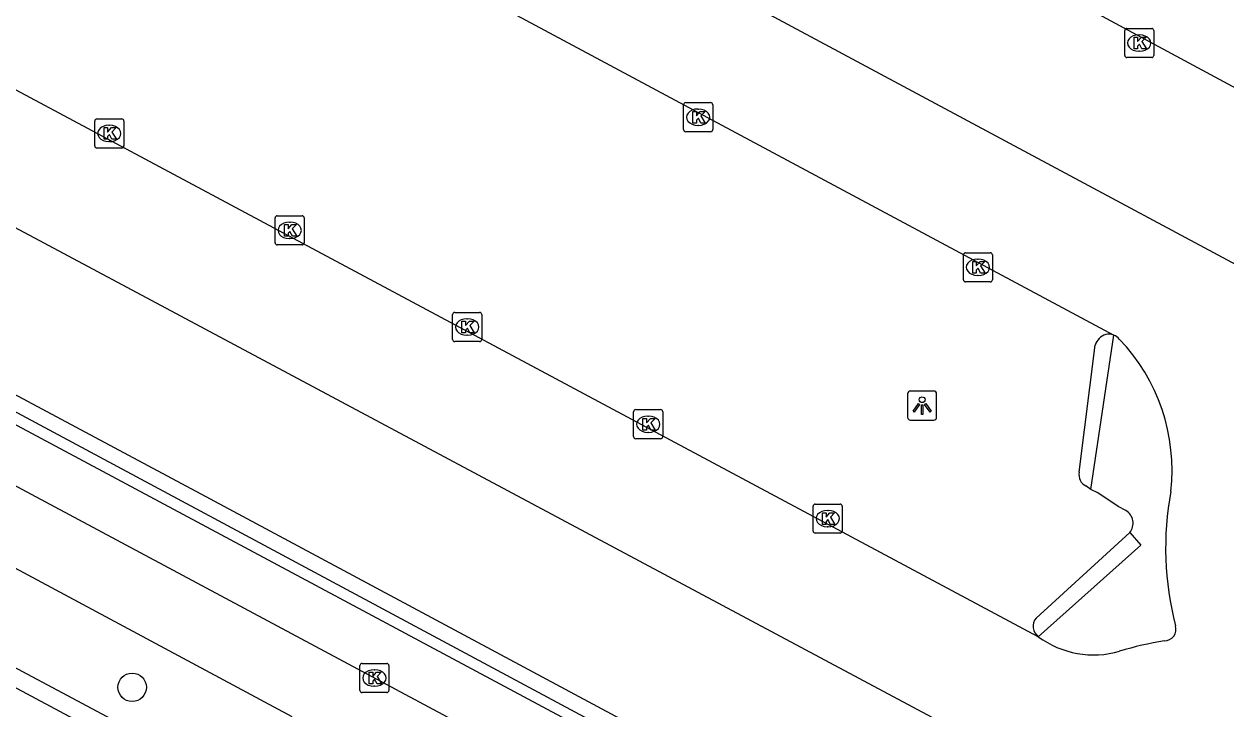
# Model space of a CAD drawing. Extents: x 159489 to 160304, y 383826 to 384530.
# Drawn here: x 159992.11 to 160033.4, y 383906.1 to 383929.62 of the extents above; entities that cross this region are included whole.
import ezdxf

# ---------------------------------------------------------------- set-up
doc = ezdxf.new("R2010")
doc.units = 0
for name, color, linetype in [('IMGEO_Boom', 7, 'Continuous'), ('IMGEO_Fietspad_gesloten', 7, 'Continuous'), ('IMGEO_Haag', 7, 'Continuous'), ('IMGEO_Kolk', 7, 'Continuous'), ('IMGEO_Lichtpunt', 7, 'Continuous'), ('IMGEO_Parkeervlak_open', 7, 'Continuous'), ('IMGEO_Rijbaan_lokaal_open', 7, 'Continuous'), ('IMGEO_Voetpad_open', 7, 'Continuous')]:
    doc.layers.add(name, color=color, linetype=linetype)

msp = doc.modelspace()

# ---------------------------------------------------------------- linework, layer by layer
at = {"layer": 'IMGEO_Boom'}
msp.add_circle((159995.82, 383906.846), 0.489, dxfattribs=at)
at = {"layer": 'IMGEO_Fietspad_gesloten'}
for points in [[(160107.086, 383852.085), (159924.27, 383949.901)], [(159991.614, 383911.044), (160001.304, 383905.848)]]:
    msp.add_lwpolyline(points, dxfattribs=at)
at = {"layer": 'IMGEO_Haag'}
msp.add_lwpolyline([(159976.78, 383924.361), (160033.337, 383894.042)], dxfattribs=at)
at = {"layer": 'IMGEO_Kolk'}
for p, q in [((160029.92, 383928.544), (160029.92, 383929.396)), ((160029.995, 383929.47), (160030.847, 383929.47)), ((160030.408, 383929.25), (160030.433, 383929.25)), ((160030.921, 383929.396), (160030.921, 383928.544)), ((160030.431, 383928.69), (160030.406, 383928.69)), ((160030.847, 383928.47), (160029.995, 383928.47)), ((160014.765, 383925.997), (160014.765, 383926.849)), ((160014.84, 383926.923), (160015.692, 383926.923)), ((160015.253, 383926.703), (160015.278, 383926.703)), ((160015.766, 383926.849), (160015.766, 383925.997)), ((159994.534, 383925.438), (159994.534, 383926.29)), ((159994.609, 383926.364), (159995.461, 383926.364)), ((159995.535, 383926.29), (159995.535, 383925.438)), ((159995.022, 383926.144), (159995.047, 383926.144)), ((160015.692, 383925.923), (160014.84, 383925.923)), ((160015.276, 383926.143), (160015.251, 383926.143)), ((159995.461, 383925.364), (159994.609, 383925.364)), ((159995.045, 383925.584), (159995.02, 383925.584)), ((160000.731, 383922.112), (160000.731, 383922.964)), ((160000.806, 383923.038), (160001.658, 383923.038)), ((160001.732, 383922.964), (160001.732, 383922.112)), ((160001.219, 383922.818), (160001.244, 383922.818)), ((160001.242, 383922.258), (160001.217, 383922.258)), ((160001.658, 383922.038), (160000.806, 383922.038)), ((160024.377, 383920.843), (160024.377, 383921.695)), ((160024.452, 383921.769), (160025.304, 383921.769)), ((160025.378, 383921.695), (160025.378, 383920.843)), ((160024.865, 383921.549), (160024.89, 383921.549)), ((160024.888, 383920.989), (160024.863, 383920.989)), ((160025.304, 383920.769), (160024.452, 383920.769)), ((160006.831, 383918.792), (160006.831, 383919.644)), ((160006.906, 383919.718), (160007.758, 383919.718)), ((160007.832, 383919.644), (160007.832, 383918.792)), ((160007.319, 383919.498), (160007.344, 383919.498)), ((160007.342, 383918.938), (160007.317, 383918.938)), ((160007.758, 383918.718), (160006.906, 383918.718)), ((160013.049, 383915.454), (160013.049, 383916.306)), ((160013.124, 383916.38), (160013.976, 383916.38)), ((160014.05, 383916.306), (160014.05, 383915.454)), ((160013.537, 383916.16), (160013.562, 383916.16)), ((160013.56, 383915.6), (160013.535, 383915.6)), ((160013.976, 383915.38), (160013.124, 383915.38)), ((160019.216, 383912.213), (160019.216, 383913.065)), ((160019.291, 383913.139), (160020.143, 383913.139)), ((160020.217, 383913.065), (160020.217, 383912.213)), ((160019.704, 383912.919), (160019.729, 383912.919)), ((160020.143, 383912.139), (160019.291, 383912.139)), ((160019.727, 383912.359), (160019.702, 383912.359)), ((160003.642, 383906.739), (160003.642, 383907.591)), ((160003.717, 383907.665), (160004.569, 383907.665)), ((160004.643, 383907.591), (160004.643, 383906.739)), ((160004.13, 383907.445), (160004.155, 383907.445)), ((160004.153, 383906.885), (160004.128, 383906.885)), ((160004.569, 383906.665), (160003.717, 383906.665))]:
    msp.add_line(p, q, dxfattribs=at)
for points in [[(160029.92, 383928.544), (160029.92, 383929.396)], [(160029.995, 383929.47), (160030.847, 383929.47)], [(160030.241, 383929.17), (160030.364, 383929.17), (160030.364, 383929.019), (160030.494, 383929.17), (160030.658, 383929.17), (160030.512, 383929.019), (160030.665, 383928.77), (160030.513, 383928.77), (160030.428, 383928.934), (160030.364, 383928.867), (160030.364, 383928.77), (160030.241, 383928.77), (160030.241, 383929.17)], [(160030.921, 383929.396), (160030.921, 383928.544)], [(160030.847, 383928.47), (160029.995, 383928.47)], [(160014.765, 383925.997), (160014.765, 383926.849)], [(160014.84, 383926.923), (160015.692, 383926.923)], [(160015.086, 383926.623), (160015.209, 383926.623), (160015.209, 383926.472), (160015.339, 383926.623), (160015.503, 383926.623), (160015.357, 383926.472), (160015.51, 383926.223), (160015.358, 383926.223), (160015.273, 383926.387), (160015.209, 383926.32), (160015.209, 383926.223), (160015.086, 383926.223), (160015.086, 383926.623)], [(160015.766, 383926.849), (160015.766, 383925.997)], [(159994.534, 383925.438), (159994.534, 383926.29)], [(159994.609, 383926.364), (159995.461, 383926.364)], [(159995.535, 383926.29), (159995.535, 383925.438)], [(159994.855, 383926.064), (159994.978, 383926.064), (159994.978, 383925.913), (159995.108, 383926.064), (159995.272, 383926.064), (159995.126, 383925.913), (159995.279, 383925.664), (159995.127, 383925.664), (159995.042, 383925.828), (159994.978, 383925.761), (159994.978, 383925.664), (159994.855, 383925.664), (159994.855, 383926.064)], [(160015.692, 383925.923), (160014.84, 383925.923)], [(159995.461, 383925.364), (159994.609, 383925.364)], [(160000.731, 383922.112), (160000.731, 383922.964)], [(160000.806, 383923.038), (160001.658, 383923.038)], [(160001.732, 383922.964), (160001.732, 383922.112)], [(160001.052, 383922.738), (160001.175, 383922.738), (160001.175, 383922.587), (160001.305, 383922.738), (160001.469, 383922.738), (160001.323, 383922.587), (160001.476, 383922.338), (160001.324, 383922.338), (160001.239, 383922.502), (160001.175, 383922.435), (160001.175, 383922.338), (160001.052, 383922.338), (160001.052, 383922.738)], [(160001.658, 383922.038), (160000.806, 383922.038)], [(160024.377, 383920.843), (160024.377, 383921.695)], [(160024.452, 383921.769), (160025.304, 383921.769)], [(160025.378, 383921.695), (160025.378, 383920.843)], [(160024.698, 383921.469), (160024.821, 383921.469), (160024.821, 383921.318), (160024.951, 383921.469), (160025.115, 383921.469), (160024.969, 383921.318), (160025.122, 383921.069), (160024.97, 383921.069), (160024.885, 383921.233), (160024.821, 383921.166), (160024.821, 383921.069), (160024.698, 383921.069), (160024.698, 383921.469)], [(160025.304, 383920.769), (160024.452, 383920.769)], [(160006.831, 383918.792), (160006.831, 383919.644)], [(160006.906, 383919.718), (160007.758, 383919.718)], [(160007.832, 383919.644), (160007.832, 383918.792)], [(160007.152, 383919.418), (160007.275, 383919.418), (160007.275, 383919.267), (160007.405, 383919.418), (160007.569, 383919.418), (160007.423, 383919.267), (160007.576, 383919.018), (160007.424, 383919.018), (160007.339, 383919.182), (160007.275, 383919.115), (160007.275, 383919.018), (160007.152, 383919.018), (160007.152, 383919.418)], [(160007.758, 383918.718), (160006.906, 383918.718)], [(160013.049, 383915.454), (160013.049, 383916.306)], [(160013.124, 383916.38), (160013.976, 383916.38)], [(160014.05, 383916.306), (160014.05, 383915.454)], [(160013.37, 383916.08), (160013.493, 383916.08), (160013.493, 383915.929), (160013.623, 383916.08), (160013.787, 383916.08), (160013.641, 383915.929), (160013.794, 383915.68), (160013.642, 383915.68), (160013.557, 383915.844), (160013.493, 383915.777), (160013.493, 383915.68), (160013.37, 383915.68), (160013.37, 383916.08)], [(160013.976, 383915.38), (160013.124, 383915.38)], [(160019.216, 383912.213), (160019.216, 383913.065)], [(160019.291, 383913.139), (160020.143, 383913.139)], [(160020.217, 383913.065), (160020.217, 383912.213)], [(160019.537, 383912.839), (160019.66, 383912.839), (160019.66, 383912.688), (160019.79, 383912.839), (160019.954, 383912.839), (160019.808, 383912.688), (160019.961, 383912.439), (160019.809, 383912.439), (160019.724, 383912.603), (160019.66, 383912.536), (160019.66, 383912.439), (160019.537, 383912.439), (160019.537, 383912.839)], [(160020.143, 383912.139), (160019.291, 383912.139)], [(160003.642, 383906.739), (160003.642, 383907.591)], [(160003.717, 383907.665), (160004.569, 383907.665)], [(160004.643, 383907.591), (160004.643, 383906.739)], [(160003.963, 383907.365), (160004.086, 383907.365), (160004.086, 383907.214), (160004.216, 383907.365), (160004.38, 383907.365), (160004.234, 383907.214), (160004.387, 383906.965), (160004.235, 383906.965), (160004.15, 383907.129), (160004.086, 383907.062), (160004.086, 383906.965), (160003.963, 383906.965), (160003.963, 383907.365)], [(160004.569, 383906.665), (160003.717, 383906.665)]]:
    msp.add_lwpolyline(points, dxfattribs=at)
for centre, start, end in [((160029.997, 383929.394), 91.552, 178.448), ((160029.997, 383929.394), 91.552, 178.448), ((160030.845, 383929.394), 1.552, 88.448), ((160030.845, 383929.394), 1.552, 88.448), ((160029.997, 383928.546), 181.552, 268.448), ((160029.997, 383928.546), 181.552, 268.448), ((160030.845, 383928.546), 271.552, 358.448), ((160030.845, 383928.546), 271.552, 358.448), ((160014.842, 383926.847), 91.552, 178.448), ((160014.842, 383926.847), 91.552, 178.448), ((160015.69, 383926.847), 1.552, 88.448), ((160015.69, 383926.847), 1.552, 88.448), ((159994.611, 383926.288), 91.552, 178.448), ((159994.611, 383926.288), 91.552, 178.448), ((159995.459, 383926.288), 1.552, 88.448), ((159995.459, 383926.288), 1.552, 88.448), ((160014.842, 383925.999), 181.552, 268.448), ((160014.842, 383925.999), 181.552, 268.448), ((160015.69, 383925.999), 271.552, 358.448), ((160015.69, 383925.999), 271.552, 358.448), ((159994.611, 383925.44), 181.552, 268.448), ((159994.611, 383925.44), 181.552, 268.448), ((159995.459, 383925.44), 271.552, 358.448), ((159995.459, 383925.44), 271.552, 358.448), ((160000.808, 383922.962), 91.552, 178.448), ((160000.808, 383922.962), 91.552, 178.448), ((160001.656, 383922.962), 1.552, 88.448), ((160001.656, 383922.962), 1.552, 88.448), ((160000.808, 383922.114), 181.552, 268.448), ((160000.808, 383922.114), 181.552, 268.448), ((160001.656, 383922.114), 271.552, 358.448), ((160001.656, 383922.114), 271.552, 358.448), ((160024.454, 383921.693), 91.552, 178.448), ((160024.454, 383921.693), 91.552, 178.448), ((160025.302, 383921.693), 1.552, 88.448), ((160025.302, 383921.693), 1.552, 88.448), ((160024.454, 383920.845), 181.552, 268.448), ((160024.454, 383920.845), 181.552, 268.448), ((160025.302, 383920.845), 271.552, 358.448), ((160025.302, 383920.845), 271.552, 358.448), ((160006.908, 383919.642), 91.552, 178.448), ((160006.908, 383919.642), 91.552, 178.448), ((160007.756, 383919.642), 1.552, 88.448), ((160007.756, 383919.642), 1.552, 88.448), ((160006.908, 383918.794), 181.552, 268.448), ((160006.908, 383918.794), 181.552, 268.448), ((160007.756, 383918.794), 271.552, 358.448), ((160007.756, 383918.794), 271.552, 358.448), ((160013.126, 383916.304), 91.552, 178.448), ((160013.126, 383916.304), 91.552, 178.448), ((160013.974, 383916.304), 1.552, 88.448), ((160013.974, 383916.304), 1.552, 88.448), ((160013.126, 383915.456), 181.552, 268.448), ((160013.126, 383915.456), 181.552, 268.448), ((160013.974, 383915.456), 271.552, 358.448), ((160013.974, 383915.456), 271.552, 358.448), ((160019.293, 383913.063), 91.552, 178.448), ((160019.293, 383913.063), 91.552, 178.448), ((160020.141, 383913.063), 1.552, 88.448), ((160020.141, 383913.063), 1.552, 88.448), ((160019.293, 383912.215), 181.552, 268.448), ((160019.293, 383912.215), 181.552, 268.448), ((160020.141, 383912.215), 271.552, 358.448), ((160020.141, 383912.215), 271.552, 358.448), ((160003.719, 383907.589), 91.552, 178.448), ((160003.719, 383907.589), 91.552, 178.448), ((160004.567, 383907.589), 1.552, 88.448), ((160004.567, 383907.589), 1.552, 88.448), ((160003.719, 383906.741), 181.552, 268.448), ((160003.719, 383906.741), 181.552, 268.448), ((160004.567, 383906.741), 271.552, 358.448), ((160004.567, 383906.741), 271.552, 358.448)]:
    msp.add_arc(centre, 0.0765, start, end, dxfattribs=at)
for centre, major_axis, ratio, start_param, end_param in [((160030.407, 383928.97), (-0.387, 0.002), 0.722429, 4.712389, 7.853982), ((160030.432, 383928.97), (-0.39, 0.002), 0.717154, 1.570796, 4.712389), ((160015.252, 383926.423), (-0.387, 0.002), 0.722429, 4.712389, 7.853982), ((160015.277, 383926.423), (-0.39, 0.002), 0.717154, 1.570796, 4.712389), ((159995.021, 383925.864), (-0.387, 0.002), 0.722429, 4.712389, 7.853982), ((159995.046, 383925.864), (-0.39, 0.002), 0.717154, 1.570796, 4.712389), ((160001.218, 383922.538), (-0.387, 0.002), 0.722429, 4.712389, 7.853982), ((160001.243, 383922.538), (-0.39, 0.002), 0.717154, 1.570796, 4.712389), ((160024.864, 383921.269), (-0.387, 0.002), 0.722429, 4.712389, 7.853982), ((160024.889, 383921.269), (-0.39, 0.002), 0.717154, 1.570796, 4.712389), ((160007.318, 383919.218), (-0.387, 0.002), 0.722429, 4.712389, 7.853982), ((160007.343, 383919.218), (-0.39, 0.002), 0.717154, 1.570796, 4.712389), ((160013.536, 383915.88), (-0.387, 0.002), 0.722429, 4.712389, 7.853982), ((160013.561, 383915.88), (-0.39, 0.002), 0.717154, 1.570796, 4.712389), ((160019.703, 383912.639), (-0.387, 0.002), 0.722429, 4.712389, 7.853982), ((160019.728, 383912.639), (-0.39, 0.002), 0.717154, 1.570796, 4.712389), ((160004.129, 383907.165), (-0.387, 0.002), 0.722429, 4.712389, 7.853982), ((160004.154, 383907.165), (-0.39, 0.002), 0.717154, 1.570796, 4.712389)]:
    msp.add_ellipse(centre, major_axis=major_axis, ratio=ratio, start_param=start_param, end_param=end_param, dxfattribs=at)
at = {"layer": 'IMGEO_Lichtpunt'}
for p, q in [((160022.462, 383916.924), (160022.462, 383916.117)), ((160022.462, 383916.924), (160022.462, 383916.117)), ((160023.364, 383917.019), (160022.556, 383917.019)), ((160023.364, 383917.019), (160022.556, 383917.019)), ((160023.458, 383916.117), (160023.458, 383916.924)), ((160023.458, 383916.117), (160023.458, 383916.924)), ((160022.556, 383916.023), (160023.364, 383916.023)), ((160022.556, 383916.023), (160023.364, 383916.023))]:
    msp.add_line(p, q, dxfattribs=at)
for points in [[(160022.836, 383916.588), (160022.875, 383916.56), (160022.687, 383916.298), (160022.649, 383916.325), (160022.836, 383916.588)], [(160022.938, 383916.54), (160022.985, 383916.54), (160022.985, 383916.218), (160022.938, 383916.218), (160022.938, 383916.54)], [(160023.048, 383916.56), (160023.086, 383916.587), (160023.273, 383916.325), (160023.234, 383916.297), (160023.048, 383916.56)]]:
    msp.add_lwpolyline(points, dxfattribs=at)
msp.add_circle((160022.961, 383916.722), 0.0994, dxfattribs=at)
for centre, start, end in [((160022.556, 383916.924), 90, 180), ((160022.556, 383916.924), 90, 180), ((160023.364, 383916.924), 0, 90), ((160023.364, 383916.924), 0, 90), ((160022.556, 383916.117), 180, 270), ((160022.556, 383916.117), 180, 270), ((160023.364, 383916.117), 270, 0), ((160023.364, 383916.117), 270, 360)]:
    msp.add_arc(centre, 0.0946, start, end, dxfattribs=at)
at = {"layer": 'IMGEO_Parkeervlak_open'}
for points in [[(159979.471, 383923.487), (159998.177, 383913.488), (160027.805, 383897.611)], [(160029.956, 383912.914), (160029.691, 383913.056), (160028.992, 383913.523), (160028.758, 383913.637)]]:
    msp.add_lwpolyline(points, dxfattribs=at)
msp.add_arc((160029.717, 383912.482), 0.494, 319.4456, 61.0302, dxfattribs=at)
at = {"layer": 'IMGEO_Rijbaan_lokaal_open'}
for points in [[(159978.656, 383957.068), (160037.657, 383925.312)], [(160033.768, 383921.345), (159974.428, 383953.14)], [(159972.63, 383949.425), (160029.551, 383918.934)], [(160026.953, 383908.584), (159967.55, 383940.339)], [(159979.696, 383929.092), (160029.171, 383902.685)], [(160076.629, 383861.444), (159976.343, 383915.107)], [(159990.178, 383908.381), (159999.865, 383903.217)]]:
    msp.add_lwpolyline(points, dxfattribs=at)
for centre, radius, start, end in [((160029.361, 383918.475), 0.497, 41.3201, 67.4861), ((160025.09, 383914.318), 6.456, 353.3648, 44.0038), ((160042.076, 383911.632), 10.749, 169.6004, 194.4187), ((160031.291, 383908.837), 0.392, 268.8991, 17.433), ((160028.855, 383911.165), 3.206, 233.6097, 286.131), ((160033.459, 383895.694), 12.936, 99.6841, 106.6806)]:
    msp.add_arc(centre, radius, start, end, dxfattribs=at)
at = {"layer": 'IMGEO_Voetpad_open'}
for points in [[(160033.172, 383893.732), (159976.588, 383924.003)], [(160028.758, 383913.637), (160029.551, 383918.934)], [(160028.359, 383914.231), (160028.907, 383918.594)], [(160028.758, 383913.637), (160028.589, 383913.761)], [(160026.876, 383909.221), (160030.092, 383912.161)], [(160030.092, 383912.161), (160030.476, 383911.724), (160026.953, 383908.584)]]:
    msp.add_lwpolyline(points, dxfattribs=at)
for centre, radius, start, end in [((160029.437, 383918.431), 0.555, 107.5521, 162.9194), ((160029.368, 383918.487), 0.483, 67.7442, 101.6831), ((160028.759, 383914.136), 0.411, 166.5939, 245.5568), ((160027.218, 383908.939), 0.443, 140.5351, 233.2498)]:
    msp.add_arc(centre, radius, start, end, dxfattribs=at)

doc.saveas('drawing.dxf')
